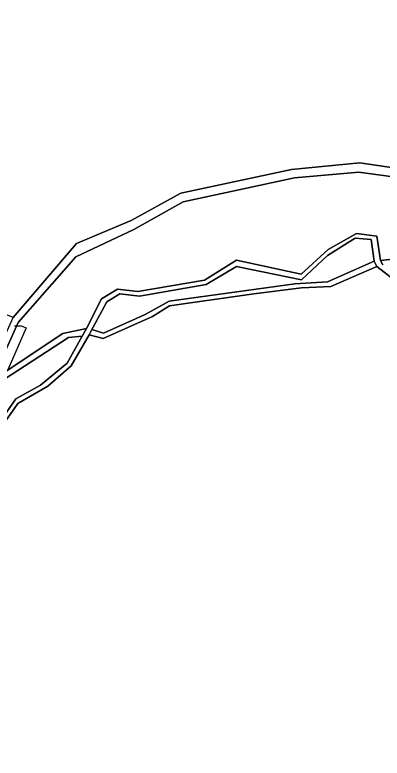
# Model space of a CAD drawing. Extents: x -477304 to -465429, y -1159113 to -1149210.
# Drawn here: x -472415.6 to -472215, y -1151919.3 to -1151513.5 of the extents above; entities that cross this region are included whole.
import ezdxf

# ---------------------------------------------------------------- set-up
doc = ezdxf.new("R2010")
doc.units = 0
for name, color, linetype in [('BPEJ_s', 7, 'Continuous'), ('ostatni_s', 7, 'Continuous'), ('PUPFL_s', 7, 'Continuous'), ('voda_s', 7, 'Continuous')]:
    doc.layers.add(name, color=color, linetype=linetype)

msp = doc.modelspace()

# ---------------------------------------------------------------- linework, layer by layer
at = {"layer": 'BPEJ_s'}
msp.add_lwpolyline([(-472415.89, -1151683.32), (-472414.68, -1151683.32), (-472412.26, -1151683.32), (-472409.49, -1151684.38), (-472419.48, -1151707.35)], dxfattribs=at)
msp.add_lwpolyline([(-472415.89, -1151683.32), (-472414.68, -1151683.32), (-472412.26, -1151683.32), (-472409.49, -1151684.38), (-472419.48, -1151707.35)], dxfattribs=at)
at = {"layer": 'ostatni_s'}
for points in [[(-472178.22, -1151606.18), (-472227.75, -1151599.43), (-472262.76, -1151602.47), (-472323.64, -1151615.6), (-472350.71, -1151630.67), (-472382.29, -1151645.55), (-472413.81, -1151681.4), (-472428.29, -1151713.16), (-472433.87, -1151716.84), (-472416.55, -1151678.76), (-472381.97, -1151638.33), (-472352.12, -1151625.82), (-472324.95, -1151610.87), (-472264.53, -1151598.02), (-472227.23, -1151594.33), (-472176.94, -1151601.84)], [(-472214.64, -1151650.04), (-472215.86, -1151647.58), (-472202.48, -1151646.08)], [(-472428.29, -1151713.16), (-472389.37, -1151687.49), (-472376.54, -1151684.73), (-472378.91, -1151688.92), (-472386.33, -1151689.63), (-472429.88, -1151717.91)]]:
    msp.add_lwpolyline(points, dxfattribs=at)
msp.add_lwpolyline([(-472262.66, -1151660.32), (-472244.85, -1151659.19), (-472219.32, -1151648.04), (-472217.85, -1151650.9), (-472243.02, -1151661.88), (-472259.11, -1151662.58), (-472285.13, -1151665.86), (-472331.09, -1151672.29), (-472340.4, -1151678.12), (-472367.42, -1151690.29), (-472375.09, -1151688.14), (-472373.6, -1151685.34), (-472367.13, -1151687.38), (-472344.46, -1151677.14), (-472331.37, -1151669.82)], close=True, dxfattribs=at)
at = {"layer": 'PUPFL_s'}
for points in [[(-472176.94, -1151601.84), (-472227.23, -1151594.33), (-472264.53, -1151598.02), (-472324.95, -1151610.87), (-472352.12, -1151625.82), (-472381.97, -1151638.33), (-472416.55, -1151678.76), (-472419.63, -1151677.56), (-472446.36, -1151686.71), (-472468.28, -1151695.48), (-472531.74, -1151757.46), (-472548.72, -1151738.35), (-472540.56, -1151692.01), (-472534.37, -1151658.99), (-472528.39, -1151614.56), (-472546.73, -1151561.65), (-472580.59, -1151522.97), (-472603.44, -1151525.76), (-472609.63, -1151526.52), (-472624.29, -1151528.31), (-472627.1, -1151542.82), (-472632.39, -1151527.85), (-472627.75, -1151517.35), (-472628.87, -1151503.78)], [(-472202.48, -1151646.08), (-472215.86, -1151647.58), (-472217.95, -1151634.35), (-472228.92, -1151632.88), (-472244.38, -1151641.66), (-472259.15, -1151655.01), (-472294.53, -1151647.52), (-472311.99, -1151658.39), (-472348.36, -1151664.62), (-472359.57, -1151663.24), (-472368.27, -1151668.5), (-472376.54, -1151684.73), (-472389.37, -1151687.49), (-472428.29, -1151713.16), (-472413.81, -1151681.4), (-472382.29, -1151645.55), (-472350.71, -1151630.67), (-472323.64, -1151615.6), (-472262.76, -1151602.47), (-472227.75, -1151599.43), (-472178.22, -1151606.18)], [(-472547.94, -1151970.54), (-472523.15, -1151951.98), (-472522.03, -1151916.23), (-472496.24, -1151879.55), (-472478.35, -1151848.35), (-472445.65, -1151791.63), (-472421.94, -1151737.18), (-472413.96, -1151725.77), (-472397.58, -1151716.24), (-472384.89, -1151705.12), (-472375.09, -1151688.14), (-472367.42, -1151690.29), (-472340.4, -1151678.12), (-472331.09, -1151672.29), (-472285.13, -1151665.86), (-472259.11, -1151662.58), (-472243.02, -1151661.88), (-472217.85, -1151650.9), (-472202.59, -1151662.77)]]:
    msp.add_lwpolyline(points, dxfattribs=at)
for points in [[(-472344.46, -1151677.14), (-472367.13, -1151687.38), (-472373.6, -1151685.34), (-472372.86, -1151683.95), (-472365.37, -1151670.11), (-472358.24, -1151665.78), (-472347.6, -1151667.14), (-472311.12, -1151660.7), (-472294.62, -1151650.93), (-472258.98, -1151658.18), (-472244.79, -1151644.95), (-472229.64, -1151635.48), (-472220.98, -1151636.23), (-472219.32, -1151648.04), (-472244.85, -1151659.19), (-472262.66, -1151660.32), (-472331.37, -1151669.82)], [(-472430.56, -1151750.97), (-472434.04, -1151748.34), (-472430.54, -1151737.13), (-472442.25, -1151727.79), (-472429.88, -1151717.91), (-472386.33, -1151689.63), (-472378.91, -1151688.92), (-472386.98, -1151703.65), (-472401.59, -1151715.72), (-472415.13, -1151723.12), (-472423.84, -1151735.48)]]:
    msp.add_lwpolyline(points, close=True, dxfattribs=at)
at = {"layer": 'voda_s'}
for points in [[(-472423.84, -1151735.48), (-472415.13, -1151723.12), (-472401.59, -1151715.72), (-472386.98, -1151703.65), (-472378.91, -1151688.92), (-472376.54, -1151684.73), (-472368.27, -1151668.5), (-472359.57, -1151663.24), (-472348.36, -1151664.62), (-472311.99, -1151658.39), (-472294.53, -1151647.52), (-472259.15, -1151655.01), (-472244.38, -1151641.66), (-472228.92, -1151632.88), (-472217.95, -1151634.35), (-472215.86, -1151647.58), (-472214.64, -1151650.04)], [(-472202.59, -1151662.77), (-472217.85, -1151650.9), (-472219.32, -1151648.04), (-472220.98, -1151636.23), (-472229.64, -1151635.48), (-472244.79, -1151644.95), (-472258.98, -1151658.18), (-472294.62, -1151650.93), (-472311.12, -1151660.7), (-472347.6, -1151667.14), (-472358.24, -1151665.78), (-472365.37, -1151670.11), (-472372.86, -1151683.95), (-472373.6, -1151685.34), (-472375.09, -1151688.14), (-472384.89, -1151705.12), (-472397.58, -1151716.24), (-472413.96, -1151725.77), (-472421.94, -1151737.18)]]:
    msp.add_lwpolyline(points, dxfattribs=at)

doc.saveas('drawing.dxf')
